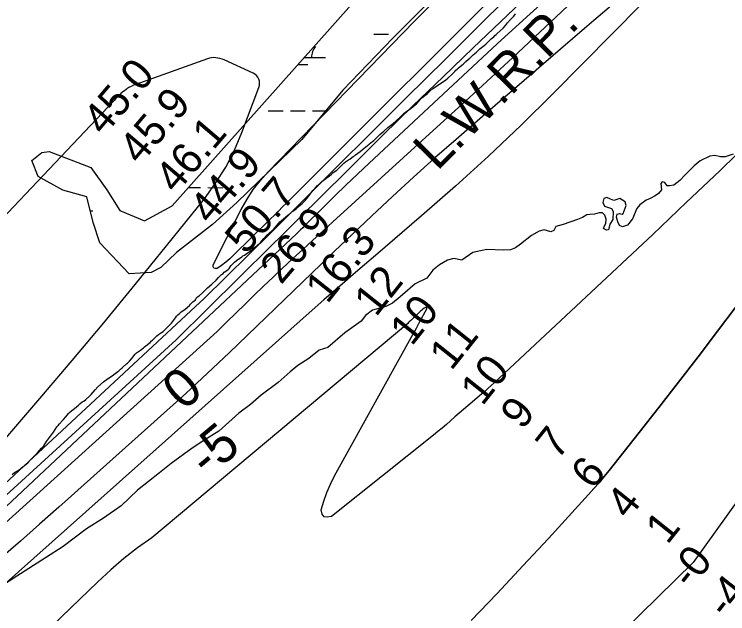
# Model space of a CAD drawing. Extents: x 3172297 to 3210190, y 958463 to 983887.
# Drawn here: x 3194156 to 3195699, y 965117 to 966412 of the extents above; entities that cross this region are included whole.
import ezdxf

# ---------------------------------------------------------------- set-up
doc = ezdxf.new("R2010")
doc.units = 0
for name, color, linetype in [('V-RIVR-EDGE', 7, 'Continuous'), ('V-RIVR-RANG', 7, 'Continuous'), ('V-SITE-VEGE', 7, 'Continuous'), ('V-TOPO-DPTH', 7, 'Continuous'), ('V-TOPO-MAJR', 7, 'Continuous'), ('V-TOPO-MAJR-IDEN', 7, 'Continuous'), ('V-TOPO-MINR', 7, 'Continuous'), ('V-TOPO-MINR-IDEN', 7, 'Continuous'), ('V-TOPO-WATR', 7, 'Continuous'), ('V-TOPO-WATR-IDEN', 7, 'Continuous'), ('V-WETL-SWMP', 7, 'Continuous')]:
    doc.layers.add(name, color=color, linetype=linetype)

msp = doc.modelspace()

# ---------------------------------------------------------------- linework, layer by layer
at = {"layer": 'V-RIVR-EDGE'}
for points in [[(3195711.1, 966109.9), (3195693.5, 966104.2), (3195683.3, 966104.5), (3195671.6, 966107.4), (3195660.5, 966105.7), (3195639.7, 966095.8), (3195626.4, 966085.1), (3195606.4, 966064.6), (3195595.9, 966052.7), (3195583, 966042.8), (3195573.4, 966041.4), (3195568.5, 966041.7), (3195563.2, 966048.5), (3195557.2, 966050.5), (3195554.6, 966046.8), (3195555.7, 966032.9), (3195549.4, 966024.7), (3195542, 966019.9), (3195531.5, 966014.5), (3195523, 966010.8), (3195509.3, 966000.3), (3195502.5, 965992.4), (3195493.3, 965970), (3195482.5, 965956.6), (3195471.9, 965952.9), (3195465.4, 965955.5), (3195461.4, 965963.8), (3195458.9, 965973.7), (3195460.1, 965980.3), (3195465.5, 965981.7), (3195470.9, 965980), (3195473.4, 965981.7), (3195479.4, 965998.7), (3195477.5, 966006.7), (3195465.6, 966014.1), (3195453.3, 966009.9), (3195445.4, 966013), (3195437.7, 966016.1), (3195431.4, 966014.2), (3195428.9, 966005.4), (3195433.1, 965997.7), (3195448.2, 965992.5), (3195451.8, 965985.7), (3195450.7, 965968.6), (3195444.4, 965959), (3195441.2, 965946.2), (3195437.2, 965945.6), (3195430.7, 965949.1), (3195433, 965954.8), (3195435.6, 965959.9), (3195436.4, 965969.8), (3195433.3, 965978.1), (3195428.5, 965983.2), (3195421.4, 965982.9), (3195410.9, 965980.1), (3195400.9, 965979.8), (3195394.4, 965978.7), (3195385, 965973.3), (3195374.5, 965969.1), (3195343.4, 965958.1), (3195327.2, 965953.6), (3195323.5, 965944.8), (3195316.7, 965942), (3195302.5, 965946.3), (3195291.4, 965943.7), (3195274.6, 965934.4), (3195251.2, 965915.7), (3195240.4, 965907.5), (3195229.6, 965903.2), (3195214.8, 965902.7), (3195178.4, 965903.6), (3195164.8, 965900.8), (3195147.7, 965897.5), (3195124.1, 965881), (3195106.7, 965884.5), (3195093.4, 965880.8), (3195076.3, 965870.6), (3195061.5, 965859), (3195048.3, 965842.3), (3195023.3, 965829.8), (3194991.1, 965801.5)], [(3194991.1, 965801.5), (3194974.3, 965787.6), (3194959.8, 965780.5), (3194931.3, 965772.9), (3194916.2, 965761.3), (3194906.8, 965749.1), (3194871.2, 965724.1), (3194834.2, 965691.8), (3194816, 965686.2), (3194793.7, 965668.3), (3194769.8, 965653), (3194752.7, 965639.7), (3194726.8, 965616.2), (3194690.1, 965589.3), (3194667, 965568.6), (3194642.2, 965550.2), (3194598.6, 965511.3), (3194568.4, 965492.6), (3194541.4, 965474.5), (3194495.8, 965441.6), (3194470.2, 965421.2), (3194423.2, 965383.8), (3194387.8, 965349.8), (3194349.4, 965323.4), (3194312.6, 965300.2), (3194262.2, 965262.2), (3194223.8, 965237.9), (3194161.7, 965198), (3194129, 965176.1)]]:
    msp.add_lwpolyline(points, dxfattribs=at)
at = {"layer": 'V-SITE-VEGE'}
for p, q in [((3195223.3, 966393.6), (3195229.8, 966400.7)), ((3195229.8, 966400.7), (3195231.9, 966403.5)), ((3195231.9, 966403.5), (3195236.5, 966408.1)), ((3195236.5, 966408.1), (3195240.5, 966413)), ((3195213.7, 966382.1), (3195218.6, 966387.7)), ((3195218.6, 966387.7), (3195223.3, 966393.6)), ((3195195.8, 966366.1), (3195198.2, 966368.9)), ((3195198.2, 966368.9), (3195201, 966371.1)), ((3195201, 966371.1), (3195213.7, 966382.1)), ((3195176.3, 966347.9), (3195187.4, 966359)), ((3195187.4, 966359), (3195193.5, 966363.7)), ((3195193.5, 966363.7), (3195195.8, 966366.1)), ((3195163.3, 966337.7), (3195176.3, 966347.9)), ((3195141.8, 966317.2), (3195148.9, 966324.5)), ((3195148.9, 966324.5), (3195156, 966330.4)), ((3195156, 966330.4), (3195158.8, 966333.4)), ((3195158.8, 966333.4), (3195163.3, 966337.7)), ((3195126.8, 966304.8), (3195133.2, 966310)), ((3195133.2, 966310), (3195138.8, 966315)), ((3195138.8, 966315), (3195141.8, 966317.2)), ((3195111.3, 966291.2), (3195113.9, 966293.4)), ((3195113.9, 966293.4), (3195116, 966295.5)), ((3195116, 966295.5), (3195124.2, 966302.5)), ((3195124.2, 966302.5), (3195126.8, 966304.8)), ((3195094.3, 966274.5), (3195103.1, 966282.8)), ((3195103.1, 966282.8), (3195109.4, 966288.8)), ((3195109.4, 966288.8), (3195111.3, 966291.2)), ((3195074.5, 966260.4), (3195088.7, 966269.6)), ((3195088.7, 966269.6), (3195094.3, 966274.5)), ((3195052.4, 966243.1), (3195055.4, 966246.1)), ((3195055.4, 966246.1), (3195061.6, 966251.8)), ((3195061.6, 966251.8), (3195071.9, 966258.5)), ((3195071.9, 966258.5), (3195074.5, 966260.4)), ((3195034.9, 966228.6), (3195037.7, 966231.4)), ((3195037.7, 966231.4), (3195044, 966236.8)), ((3195044, 966236.8), (3195047.2, 966239.2)), ((3195047.2, 966239.2), (3195049.8, 966241.4)), ((3195049.8, 966241.4), (3195052.4, 966243.1)), ((3195018.2, 966212.6), (3195023.5, 966216.7)), ((3195023.5, 966216.7), (3195026.1, 966219.1)), ((3195026.1, 966219.1), (3195032.6, 966225.8)), ((3195032.6, 966225.8), (3195034.9, 966228.6)), ((3194999.4, 966198.3), (3195003.3, 966201.1)), ((3195003.3, 966201.1), (3195006.5, 966203.7)), ((3195006.5, 966203.7), (3195015.1, 966210)), ((3195015.1, 966210), (3195018.2, 966212.6)), ((3194981.8, 966181.6), (3194991.5, 966190.9)), ((3194991.5, 966190.9), (3194993.8, 966192.9)), ((3194993.8, 966192.9), (3194999.4, 966198.3)), ((3194964.6, 966167.3), (3194976, 966176.4)), ((3194976, 966176.4), (3194981.8, 966181.6)), ((3194947.2, 966152.2), (3194955.8, 966160)), ((3194955.8, 966160), (3194964.6, 966167.3)), ((3194926.3, 966133.6), (3194933.8, 966139.6)), ((3194933.8, 966139.6), (3194937.7, 966143.3)), ((3194937.7, 966143.3), (3194940.7, 966145.9)), ((3194940.7, 966145.9), (3194947.2, 966152.2)), ((3194904.4, 966115.8), (3194913.2, 966123.2)), ((3194913.2, 966123.2), (3194924.2, 966131.4)), ((3194924.2, 966131.4), (3194926.3, 966133.6)), ((3194892.3, 966106.5), (3194894.5, 966108.7)), ((3194894.5, 966108.7), (3194904.4, 966115.8)), ((3194868.9, 966090.2), (3194872.5, 966093.3)), ((3194872.5, 966093.3), (3194879, 966097.6)), ((3194879, 966097.6), (3194882.2, 966099.3)), ((3194882.2, 966099.3), (3194886.3, 966102.6)), ((3194886.3, 966102.6), (3194889.3, 966104.8)), ((3194889.3, 966104.8), (3194892.3, 966106.5)), ((3194848.2, 966071.6), (3194854, 966075.7)), ((3194854, 966075.7), (3194856.6, 966078.1)), ((3194856.6, 966078.1), (3194859.4, 966081.4)), ((3194859.4, 966081.4), (3194864.6, 966085.9)), ((3194864.6, 966085.9), (3194868.9, 966090.2)), ((3194827.1, 966055.4), (3194833.8, 966060.6)), ((3194833.8, 966060.6), (3194837.5, 966062.5)), ((3194837.5, 966062.5), (3194842.6, 966066.9)), ((3194842.6, 966066.9), (3194845.4, 966069.5)), ((3194845.4, 966069.5), (3194848.2, 966071.6)), ((3194814.9, 966044.6), (3194821.8, 966050.8)), ((3194821.8, 966050.8), (3194827.1, 966055.4)), ((3194796, 966023.4), (3194802.4, 966031.1)), ((3194802.4, 966031.1), (3194804.3, 966033.7)), ((3194804.3, 966033.7), (3194806.9, 966036.3)), ((3194806.9, 966036.3), (3194812.1, 966042.4)), ((3194812.1, 966042.4), (3194814.9, 966044.6)), ((3194786.3, 966010.8), (3194791.9, 966017.5)), ((3194791.9, 966017.5), (3194796, 966023.4)), ((3194770.6, 965996.3), (3194776, 966001.5)), ((3194776, 966001.5), (3194778.8, 966003.7)), ((3194778.8, 966003.7), (3194786.3, 966010.8)), ((3194754.3, 965982.9), (3194757.7, 965985.7)), ((3194757.7, 965985.7), (3194760.7, 965987.9)), ((3194760.7, 965987.9), (3194766.5, 965992.6)), ((3194766.5, 965992.6), (3194770.6, 965996.3)), ((3194733.6, 965966.2), (3194739, 965970.8)), ((3194739, 965970.8), (3194742.2, 965973.1)), ((3194742.2, 965973.1), (3194744.6, 965975.3)), ((3194744.6, 965975.3), (3194750.6, 965980.3)), ((3194750.6, 965980.3), (3194754.3, 965982.9)), ((3194716, 965946.5), (3194728.7, 965960.8)), ((3194728.7, 965960.8), (3194730.8, 965963.6)), ((3194730.8, 965963.6), (3194733.6, 965966.2)), ((3194702.2, 965934), (3194708.4, 965939.6)), ((3194708.4, 965939.6), (3194713.2, 965944.1)), ((3194713.2, 965944.1), (3194716, 965946.5)), ((3194689.3, 965920.1), (3194691.5, 965922.7)), ((3194691.5, 965922.7), (3194696.2, 965927.5)), ((3194696.2, 965927.5), (3194702.2, 965934)), ((3194671.7, 965904.3), (3194673.8, 965906.5)), ((3194673.8, 965906.5), (3194680.7, 965912.1)), ((3194680.7, 965912.1), (3194689.3, 965920.1)), ((3194650.8, 965890.2), (3194654, 965891.8)), ((3194654, 965891.8), (3194657.5, 965894.1)), ((3194657.5, 965894.1), (3194660.3, 965896.3)), ((3194660.3, 965896.3), (3194663.9, 965898.5)), ((3194663.9, 965898.5), (3194671.7, 965904.3)), ((3194625.6, 965869.4), (3194632.7, 965876.2)), ((3194632.7, 965876.2), (3194637.2, 965879.8)), ((3194637.2, 965879.8), (3194648.4, 965888.3)), ((3194648.4, 965888.3), (3194650.8, 965890.2)), ((3194615.8, 965858.6), (3194619.4, 965861.7)), ((3194619.4, 965861.7), (3194620.9, 965862.7)), ((3194620.9, 965862.7), (3194623.5, 965866.6)), ((3194623.5, 965866.6), (3194625.6, 965869.4)), ((3194597.9, 965843.5), (3194604.8, 965849.8)), ((3194604.8, 965849.8), (3194608, 965852.3)), ((3194608, 965852.3), (3194610.6, 965854.7)), ((3194610.6, 965854.7), (3194615.8, 965858.6)), ((3194574, 965821), (3194583.9, 965829.2)), ((3194583.9, 965829.2), (3194592.7, 965837.4)), ((3194592.7, 965837.4), (3194597.9, 965843.5)), ((3194563.3, 965810.4), (3194574, 965821)), ((3194548, 965795.4), (3194549.9, 965798.5)), ((3194549.9, 965798.5), (3194553, 965801.5)), ((3194553, 965801.5), (3194556, 965803.9)), ((3194556, 965803.9), (3194563.3, 965810.4)), ((3194526.1, 965775.3), (3194535.1, 965783.1)), ((3194535.1, 965783.1), (3194537.7, 965785.7)), ((3194537.7, 965785.7), (3194540.3, 965788.7)), ((3194540.3, 965788.7), (3194542.6, 965791.1)), ((3194542.6, 965791.1), (3194548, 965795.4)), ((3194513.2, 965765.1), (3194517.7, 965769.4)), ((3194517.7, 965769.4), (3194523.3, 965773.1)), ((3194523.3, 965773.1), (3194526.1, 965775.3)), ((3194496.2, 965744.4), (3194505.2, 965756.5)), ((3194505.2, 965756.5), (3194507.4, 965759.7)), ((3194507.4, 965759.7), (3194509.9, 965762.5)), ((3194509.9, 965762.5), (3194513.2, 965765.1)), ((3194485.2, 965733.3), (3194488.5, 965736.8)), ((3194488.5, 965736.8), (3194496.2, 965744.4)), ((3194468, 965719.9), (3194474.5, 965724.4)), ((3194474.5, 965724.4), (3194478.1, 965726.8)), ((3194478.1, 965726.8), (3194485.2, 965733.3)), ((3194450, 965703.2), (3194453, 965706.3)), ((3194453, 965706.3), (3194455.5, 965708.2)), ((3194455.5, 965708.2), (3194465, 965717.5)), ((3194465, 965717.5), (3194468, 965719.9)), ((3194432.3, 965688.3), (3194435.8, 965691.1)), ((3194435.8, 965691.1), (3194438.3, 965693.7)), ((3194438.3, 965693.7), (3194450, 965703.2)), ((3194410, 965667.9), (3194418.1, 965677.9)), ((3194418.1, 965677.9), (3194421.1, 965680.7)), ((3194421.1, 965680.7), (3194425.4, 965683.5)), ((3194425.4, 965683.5), (3194429.5, 965686.5)), ((3194429.5, 965686.5), (3194432.3, 965688.3)), ((3194401.4, 965658.6), (3194405.7, 965662.3)), ((3194405.7, 965662.3), (3194410, 965667.9)), ((3194382.9, 965641.7), (3194386.5, 965645.4)), ((3194386.5, 965645.4), (3194389.5, 965648)), ((3194389.5, 965648), (3194391.9, 965650.4)), ((3194391.9, 965650.4), (3194399.2, 965656.5)), ((3194399.2, 965656.5), (3194401.4, 965658.6)), ((3194358.1, 965624.6), (3194368, 965631.1)), ((3194368, 965631.1), (3194374.9, 965636.3)), ((3194374.9, 965636.3), (3194380.1, 965640)), ((3194380.1, 965640), (3194382.9, 965641.7)), ((3194337.5, 965606.9), (3194349.3, 965617.7)), ((3194349.3, 965617.7), (3194354.9, 965622.2)), ((3194354.9, 965622.2), (3194358.1, 965624.6)), ((3194322.4, 965590.2), (3194331.2, 965600.4)), ((3194331.2, 965600.4), (3194337.5, 965606.9)), ((3194311, 965579.6), (3194319.6, 965587.8)), ((3194319.6, 965587.8), (3194322.4, 965590.2)), ((3194286.7, 965560.6), (3194295.7, 965567.5)), ((3194295.7, 965567.5), (3194298.3, 965570.1)), ((3194298.3, 965570.1), (3194303.5, 965574.4)), ((3194303.5, 965574.4), (3194307.1, 965576.4)), ((3194307.1, 965576.4), (3194311, 965579.6)), ((3194273.6, 965549.3), (3194276, 965551.7)), ((3194276, 965551.7), (3194280.9, 965556.2)), ((3194280.9, 965556.2), (3194283.5, 965558.4)), ((3194283.5, 965558.4), (3194286.7, 965560.6)), ((3194260.9, 965534.2), (3194262.8, 965536.7)), ((3194262.8, 965536.7), (3194268, 965542.6)), ((3194268, 965542.6), (3194273.6, 965549.3)), ((3194241.1, 965509.1), (3194248.7, 965521)), ((3194248.7, 965521), (3194251.2, 965523.6)), ((3194251.2, 965523.6), (3194254, 965526.8)), ((3194254, 965526.8), (3194260.9, 965534.2)), ((3194228.5, 965492.2), (3194239.2, 965506.3)), ((3194239.2, 965506.3), (3194241.1, 965509.1)), ((3194226.3, 965489.2), (3194228.5, 965492.2)), ((3194206.4, 965464.7), (3194215.6, 965474.3)), ((3194215.6, 965474.3), (3194218.2, 965477.5)), ((3194218.2, 965477.5), (3194220.3, 965479.7)), ((3194220.3, 965479.7), (3194226.3, 965489.2)), ((3194197.5, 965454.8), (3194201, 965458.7)), ((3194201, 965458.7), (3194203.1, 965460.8)), ((3194203.1, 965460.8), (3194206.4, 965464.7)), ((3194185.9, 965443.1), (3194192.6, 965450.2)), ((3194192.6, 965450.2), (3194195, 965452.6)), ((3194195, 965452.6), (3194197.5, 965454.8)), ((3194163.3, 965425.6), (3194169.6, 965430.1)), ((3194169.6, 965430.1), (3194171.9, 965432.3)), ((3194171.9, 965432.3), (3194174.7, 965434.2)), ((3194174.7, 965434.2), (3194185.9, 965443.1)), ((3194151.9, 965417.8), (3194156.9, 965421.7)), ((3194156.9, 965421.7), (3194163.3, 965425.6))]:
    msp.add_line(p, q, dxfattribs=at)
at = {"layer": 'V-TOPO-DPTH'}
for points in [[(3195716, 966647.3), (3195697.8, 966625.7), (3195679.3, 966604.6), (3195660.2, 966583.9), (3195640.7, 966563.6), (3195321.8, 966241.2), (3195252.6, 966173), (3195182.2, 966105.9), (3195110.3, 966040.6), (3195037.2, 965976.5), (3194937.4, 965891.1), (3194913.5, 965870.5), (3194889.6, 965849.9), (3194865.7, 965829.3), (3194841.8, 965808.7), (3194825.8, 965794.8), (3194794.2, 965766.8), (3194125.4, 965172.2)], [(3195716, 966647.3), (3195697.8, 966625.7), (3195679.3, 966604.6), (3195660.2, 966583.9), (3195640.7, 966563.6), (3195321.8, 966241.2), (3195252.6, 966173), (3195182.2, 966105.9), (3195110.3, 966040.6), (3195037.2, 965976.5), (3194937.4, 965891.1), (3194913.5, 965870.5), (3194889.6, 965849.9), (3194865.7, 965829.3), (3194841.8, 965808.7), (3194825.8, 965794.8), (3194794.2, 965766.8), (3194125.4, 965172.2)], [(3194009.1, 965198), (3194594.9, 965727), (3194615.1, 965746.6), (3194635.3, 965766.2), (3194655.4, 965785.8), (3194675.5, 965805.4), (3194695.7, 965825), (3194716.1, 965844.4), (3194736.6, 965863.7), (3194757.2, 965882.8), (3194758.9, 965884.4), (3194780.5, 965904.2), (3194802.1, 965924), (3194823.7, 965943.8), (3194845.4, 965963.5), (3195046.6, 966146.4), (3195140.6, 966232.5), (3195234.2, 966319), (3195327.2, 966406.2), (3195419.8, 966493.8)], [(3195830.1, 965929.2), (3195677.1, 965727.1), (3195635.1, 965672), (3195592.8, 965617.1), (3195550.3, 965562.5), (3195507.4, 965508.1), (3195442.5, 965426.1), (3195431.8, 965413), (3195420.9, 965399.9), (3195409.8, 965387.2), (3195398.5, 965374.5), (3195311.6, 965279.7), (3195256.4, 965220.1), (3195200.9, 965160.8), (3195144.8, 965102.1)], [(3195144.8, 965102.1), (3195200.9, 965160.8), (3195256.4, 965220.1), (3195311.6, 965279.7), (3195398.5, 965374.5), (3195409.8, 965387.2), (3195420.9, 965399.9), (3195431.8, 965413), (3195442.5, 965426.1), (3195507.4, 965508.1), (3195550.3, 965562.5), (3195592.8, 965617.1), (3195635.1, 965672), (3195677.1, 965727.1), (3195830.1, 965929.2)]]:
    msp.add_lwpolyline(points, dxfattribs=at)
at = {"layer": 'V-TOPO-MAJR'}
msp.add_lwpolyline([(3195781.1, 967009.9), (3195695.2, 966920), (3195554.7, 966774.8), (3195538.3, 966758.1), (3195521.9, 966741.5), (3195505.4, 966725), (3195488.7, 966708.5), (3195348.7, 966571.6), (3195262.1, 966486.7), (3195175.7, 966401.6), (3195089.5, 966316.3), (3195003.4, 966230.8), (3194777.4, 966005.9), (3194760.8, 965989.4), (3194744.3, 965973), (3194727.7, 965956.6), (3194711.1, 965940.2), (3194566.2, 965797.4), (3194548.5, 965780.8), (3193836.5, 965119.6)], dxfattribs=at)
at = {"layer": 'V-TOPO-MINR'}
for points in [[(3195704.1, 966884.5), (3195673.5, 966850.8), (3195642.3, 966817.5), (3195610.8, 966784.7), (3195603.2, 966776.8), (3195575.1, 966748.2), (3195546.8, 966719.9), (3195518.2, 966691.9), (3195489.3, 966664.1), (3195149.1, 966340), (3195083.6, 966277.2), (3195018.4, 966214.2), (3194953.6, 966150.8), (3194889.1, 966087.1), (3194808.3, 966007), (3194784.3, 965983.2), (3194760.3, 965959.4), (3194736.3, 965935.6), (3194712.3, 965911.8), (3194506.7, 965708.5), (3193861.8, 965120.6)], [(3195271.7, 966530.7), (3194745.6, 966004.6), (3194736.7, 965995.8), (3194727.8, 965986.9), (3194718.9, 965978.1), (3194710, 965969.3), (3194630.7, 965891.4), (3194622.4, 965883.7), (3194613.8, 965876.4), (3194604.7, 965869.6), (3194595.4, 965863.1), (3194591.1, 965862.7), (3194588, 965863.7), (3194586.7, 965866.7), (3194586.6, 965871), (3194647.4, 965990.7), (3194659.8, 966012.5), (3194673.3, 966033.5), (3194688.8, 966053.1), (3194705.4, 966071.9), (3195022.2, 966397.3), (3195091, 966467.4)], [(3195419.8, 966493.8), (3195327.2, 966406.2), (3195234.2, 966319), (3195140.6, 966232.5), (3195046.6, 966146.4), (3194845.4, 965963.5), (3194823.7, 965943.8), (3194802.1, 965924), (3194780.5, 965904.2), (3194758.9, 965884.4), (3194757.2, 965882.8), (3194736.6, 965863.7), (3194716.1, 965844.4), (3194695.7, 965825), (3194675.5, 965805.4), (3194655.4, 965785.8), (3194635.3, 965766.2), (3194615.1, 965746.6), (3194594.9, 965727), (3194009.1, 965198)], [(3195329, 966465.3), (3195264.9, 966406.9), (3195201, 966348.4), (3195137.3, 966289.6), (3195073.9, 966230.6), (3194923.6, 966090.3), (3194898.6, 966066.7), (3194873.7, 966043), (3194849.1, 966019), (3194824.5, 965994.9), (3194784.4, 965954.9), (3194780.1, 965950.7), (3194775.7, 965946.4), (3194771.4, 965942.1), (3194767.1, 965937.8), (3193830.3, 965059.4)], [(3195451.9, 966435.2), (3195410, 966398.6), (3195389.8, 966381.4), (3195337.4, 966336.7), (3195285, 966291.8), (3195232.9, 966246.8), (3195180.8, 966201.6), (3195111.7, 966141.6), (3195065.5, 966101), (3195019.7, 966060), (3194974.4, 966018.4), (3194929.4, 965976.4), (3194860.3, 965911.2), (3194850.2, 965901.5), (3194840, 965891.9), (3194829.9, 965882.2), (3194819.9, 965872.5), (3194621.2, 965680.7), (3194574.6, 965636.4), (3194527.6, 965592.5), (3194252.8, 965347.4), (3194211.3, 965310.6), (3194169.8, 965273.9), (3194128.1, 965237.3)], [(3193813.7, 965118.6), (3194212, 965582.1), (3194281.4, 965663.7), (3194350.2, 965745.7), (3194418.2, 965828.4), (3194485.6, 965911.5), (3194567.5, 966013.6), (3194591.8, 966047.1), (3194613.9, 966081.8), (3194632.5, 966118.5), (3194648.8, 966156.6), (3194685.3, 966254.4), (3194686.5, 966258.9), (3194686.9, 966263.4), (3194686.4, 966267.9), (3194685.2, 966272.4), (3194682.9, 966276.5), (3194680.2, 966280.1), (3194676.8, 966282.9), (3194672.8, 966285.3), (3194610, 966313.5), (3194605.7, 966315.2), (3194601.3, 966316.6), (3194596.8, 966317.6), (3194592.2, 966318.4), (3194587.6, 966318.6), (3194583.1, 966318.4), (3194578.6, 966317.6), (3194574.2, 966316.3), (3194419, 966260.8), (3194414, 966258.8), (3194409.1, 966256.5), (3194404.4, 966253.8), (3194399.9, 966250.9), (3194398.3, 966249.8), (3194394.7, 966247.2), (3194391.2, 966244.5)], [(3194391.2, 966244.5), (3194387.9, 966241.6), (3194384.6, 966238.7), (3194381.5, 966235.6), (3194378.3, 966232.5), (3194375.2, 966229.3), (3194372.2, 966226.2), (3193580, 965390.5)], [(3195753.4, 966144), (3195681.8, 966074.3), (3195609.6, 966005.3), (3195537, 965936.7), (3195194.4, 965616), (3195187.6, 965609.7), (3195180.7, 965603.5), (3195173.7, 965597.3), (3195166.6, 965591.2), (3195137.1, 965566.2), (3195127.8, 965558.2), (3195118.5, 965550.2), (3195109.3, 965542.2), (3195100.2, 965534.1), (3195091, 965526), (3195081.7, 965518.1), (3195072.2, 965510.3), (3195062.7, 965502.6), (3194842.2, 965327.2), (3194833.2, 965325.3), (3194826.3, 965326.4), (3194822.3, 965332.2), (3194820.3, 965341.2), (3194825.7, 965360.2), (3194832.1, 965378.9), (3194840, 965396.9), (3194848.8, 965414.6), (3195018.4, 965720.2), (3195022.3, 965727.2), (3195026.2, 965734.2), (3195030, 965741.3), (3195033.8, 965748.4), (3195048.7, 965776), (3195048.7, 965777.4), (3195048.3, 965778.4), (3195047.3, 965778.8), (3195045.9, 965778.8), (3195043, 965777), (3195040.2, 965775.1), (3195037.5, 965773), (3195034.9, 965770.7), (3195013.8, 965750.6), (3195010.5, 965747.5), (3195008.9, 965745.9), (3195007.3, 965744.3), (3194453.7, 965281), (3194423.2, 965258.9), (3194393.6, 965235.9), (3194365, 965211.4), (3194337.3, 965186), (3194060.2, 964919.6)], [(3195830.1, 965929.2), (3195677.1, 965727.1), (3195635.1, 965672), (3195592.8, 965617.1), (3195550.3, 965562.5), (3195507.4, 965508.1), (3195442.5, 965426.1), (3195431.8, 965413), (3195420.9, 965399.9), (3195409.8, 965387.2), (3195398.5, 965374.5), (3195311.6, 965279.7), (3195256.4, 965220.1), (3195200.9, 965160.8), (3195144.8, 965102.1)], [(3195825.9, 965508), (3195624.5, 965227.6), (3195397, 965004.5), (3195284.3, 964892.1), (3195172.7, 964778.4), (3195063, 964663.1), (3194954.5, 964546.5), (3194750.6, 964323.8), (3194739.6, 964312), (3194728.6, 964300.3), (3194717.4, 964288.7), (3194706.1, 964277.2), (3194647.6, 964218.6), (3194606.8, 964178), (3194565.7, 964137.7), (3194524.3, 964097.8), (3194482.6, 964058.1), (3194301.4, 963887.2), (3194289.1, 963875.6)]]:
    msp.add_lwpolyline(points, dxfattribs=at)
at = {"layer": 'V-TOPO-WATR'}
msp.add_lwpolyline([(3195716, 966647.3), (3195697.8, 966625.7), (3195679.3, 966604.6), (3195660.2, 966583.9), (3195640.7, 966563.6), (3195321.8, 966241.2), (3195252.6, 966173), (3195182.2, 966105.9), (3195110.3, 966040.6), (3195037.2, 965976.5), (3194937.4, 965891.1), (3194913.5, 965870.5), (3194889.6, 965849.9), (3194865.7, 965829.3), (3194841.8, 965808.7), (3194825.8, 965794.8), (3194794.2, 965766.8), (3194125.4, 965172.2)], dxfattribs=at)
at = {"layer": 'V-WETL-SWMP'}
for p, q in [((3194934, 966369.4), (3194966, 966369.3)), ((3194982, 966369.3), (3194983.5, 966369.3)), ((3194783.6, 966319), (3194829.3, 966318.9)), ((3194769.9, 966303.6), (3194791.2, 966303.6)), ((3194705.6, 966203.8), (3194737.6, 966203.7)), ((3194753.6, 966203.7), (3194785.6, 966203.6)), ((3194801.6, 966203.5), (3194829.6, 966203.5)), ((3194533.3, 966037.7), (3194559.3, 966037.6)), ((3194575.3, 966037.6), (3194607.3, 966037.5)), ((3194320.8, 965987.5), (3194326.5, 965987.5))]:
    msp.add_line(p, q, dxfattribs=at)
msp.add_lwpolyline([(3195179.1, 966565), (3194975.3, 966361), (3194866.6, 966248), (3194778, 966141.5), (3194637.6, 966005.5), (3194585, 965957.7), (3194507, 965897.8), (3194473.5, 965864.7), (3194452.6, 965854.5), (3194405.1, 965851.5), (3194341.7, 965918.5), (3194326.8, 965962.2), (3194313.6, 966017.7), (3194261.5, 966032), (3194208.4, 966061.7), (3194194.5, 966096.3), (3194216.2, 966113.7), (3194231.7, 966115.7), (3194322.3, 966080.8), (3194356.4, 966032.7), (3194385, 965988.2), (3194438.1, 965965.7), (3194498, 965998.1), (3195044.6, 966612.4)], dxfattribs=at)
msp.add_arc((3194834.5, 966319.4), 35.2, 139.0865, 180.6302, dxfattribs=at)

# ---------------------------------------------------------------- texts
at = {"layer": 'V-RIVR-RANG'}
for s, rotation, p in [('45.0', 49.5983, (3194350.2, 966147.3)), ('45.9', 49.5983, (3194428.2, 966084.7)), ('46.1', 49.5983, (3194506.2, 966022.1)), ('44.9', 49.5983, (3194580.8, 965955.4)), ('50.7', 49.5983, (3194657.3, 965891)), ('26.9', 49.5983, (3194733.4, 965826.2)), ('16.3', 51.5447, (3194833.3, 965784.6)), ('12', 51.5447, (3194938.5, 965756.4)), ('10', 51.5447, (3195015.9, 965693.2)), ('11', 51.5447, (3195101.4, 965640.1)), ('10', 51.5447, (3195168.5, 965563.9)), ('9', 51.5447, (3195255, 965512.1)), ('7', 51.5447, (3195331.2, 965447.3)), ('6', 51.5447, (3195407.5, 965382.7)), ('4', 51.5447, (3195484, 965318.2)), ('1', 51.5447, (3195568.8, 965264.4)), ('-0', 51.5447, (3195619.5, 965167.5)), ('-4', 51.5447, (3195696.5, 965103.7))]:
    msp.add_text(s, height=67, rotation=rotation, dxfattribs=at).set_placement(p)
at = {"layer": 'V-TOPO-MAJR-IDEN'}
msp.add_text('0', height=83, rotation=41.6391, dxfattribs=at).set_placement((3194523.2, 965553.7))
at = {"layer": 'V-TOPO-MINR-IDEN'}
msp.add_text('-5', height=83, rotation=39.9284, dxfattribs=at).set_placement((3194574.3, 965408.9))
at = {"layer": 'V-TOPO-WATR-IDEN'}
msp.add_text('L.W.R.P.', height=83, rotation=45.5571, dxfattribs=at).set_placement((3195071.1, 966071.8))

doc.saveas('drawing.dxf')
